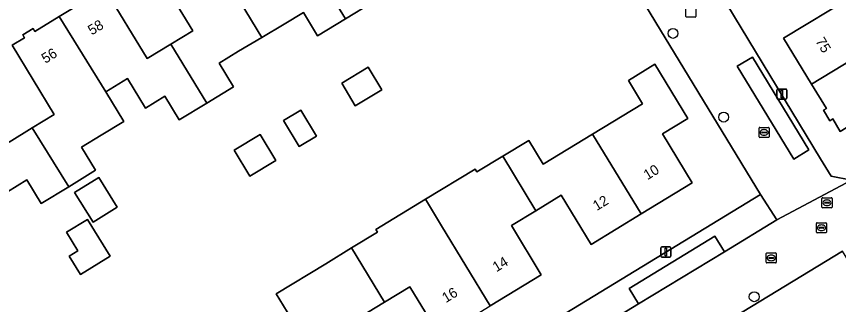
# Model space of a CAD drawing. Extents: x 157767 to 159172, y 387839 to 389425.
# Drawn here: x 158248.5 to 158329.8, y 388459.7 to 388488.2 of the extents above; entities that cross this region are included whole.
import ezdxf

# ---------------------------------------------------------------- set-up
doc = ezdxf.new("R2010")
doc.units = 0
for name, color, linetype in [('IMGEO_Boom', 7, 'Continuous'), ('IMGEO_Brandkraan', 7, 'Continuous'), ('IMGEO_Erf', 7, 'Continuous'), ('IMGEO_Kolk', 7, 'Continuous'), ('IMGEO_Lichtmast', 7, 'Continuous'), ('IMGEO_Pand', 7, 'Continuous'), ('IMGEO_Pand_nummerreeks', 7, 'Continuous'), ('IMGEO_Parkeervlak_open', 7, 'Continuous'), ('IMGEO_Rijbaan_lokaal_open', 7, 'Continuous'), ('IMGEO_Rioolput', 7, 'Continuous'), ('IMGEO_Voetpad_open', 7, 'Continuous')]:
    doc.layers.add(name, color=color, linetype=linetype)

msp = doc.modelspace()

# ---------------------------------------------------------------- linework, layer by layer
at = {"layer": 'IMGEO_Boom'}
for centre in [(158313.412, 388486.48), (158318.424, 388478.205), (158321.441, 388460.464)]:
    msp.add_circle(centre, 0.489, dxfattribs=at)
at = {"layer": 'IMGEO_Brandkraan'}
for p, q in [((158328.137, 388469.324), (158328.137, 388470.176)), ((158328.212, 388470.25), (158329.064, 388470.25)), ((158328.396, 388469.744), (158328.396, 388469.756)), ((158328.834, 388469.707), (158328.436, 388469.707)), ((158328.439, 388469.793), (158328.837, 388469.793)), ((158328.625, 388470.03), (158328.65, 388470.03)), ((158328.88, 388469.756), (158328.88, 388469.744)), ((158329.138, 388470.176), (158329.138, 388469.324)), ((158329.064, 388469.25), (158328.212, 388469.25)), ((158328.648, 388469.47), (158328.623, 388469.47))]:
    msp.add_line(p, q, dxfattribs=at)
for points in [[(158328.137, 388469.324), (158328.137, 388470.176)], [(158328.212, 388470.25), (158329.064, 388470.25)], [(158329.138, 388470.176), (158329.138, 388469.324)], [(158329.064, 388469.25), (158328.212, 388469.25)]]:
    msp.add_lwpolyline(points, dxfattribs=at)
for centre, radius, start, end in [((158328.214, 388470.174), 0.0765, 91.55205, 178.44795), ((158328.214, 388470.174), 0.0765, 91.55205, 178.44795), ((158328.436, 388469.753), 0.0403, 85.87752, 175.75265), ((158328.433, 388469.743), 0.0366, 178.93798, 274.71019), ((158328.837, 388469.75), 0.043, 264.86636, 352.45326), ((158328.841, 388469.755), 0.0386, 1.73085, 96.63898), ((158329.062, 388470.174), 0.0765, 1.55205, 88.44795), ((158329.062, 388470.174), 0.0765, 1.55205, 88.44795), ((158328.214, 388469.326), 0.0765, 181.55205, 268.44795), ((158328.214, 388469.326), 0.0765, 181.55205, 268.44795), ((158329.062, 388469.326), 0.0765, 271.55205, 358.44795), ((158329.062, 388469.326), 0.0765, 271.55205, 358.44795)]:
    msp.add_arc(centre, radius, start, end, dxfattribs=at)
for centre, major_axis, ratio, start_param, end_param in [((158328.624, 388469.75), (-0.387, 0.002), 0.722429, 4.712389, 7.853982), ((158328.649, 388469.75), (-0.39, 0.002), 0.717154, 1.570796, 4.712389)]:
    msp.add_ellipse(centre, major_axis=major_axis, ratio=ratio, start_param=start_param, end_param=end_param, dxfattribs=at)
at = {"layer": 'IMGEO_Erf'}
for points in [[(158366.103, 388530.873), (158360.131, 388540.602), (158358.142, 388543.842), (158322.626, 388522.238), (158314.356, 388517.207), (158305.25, 388511.668), (158312.315, 388500), (158328.006, 388474.085), (158329.045, 388472.369), (158331.064, 388471.977), (158339.268, 388476.896), (158340.523, 388477.649), (158348.428, 388480.03), (158358.003, 388482.915), (158360.636, 388483.708), (158378.748, 388489.164), (158379.851, 388490.943), (158379.808, 388491.087), (158377.122, 388500)], [(158247.771, 388475.744), (158250.071, 388477.146), (158252.236, 388478.465), (158248.069, 388485.306), (158249.299, 388486.056), (158249.123, 388486.347), (158250.148, 388486.972), (158250.325, 388486.682), (158252.738, 388488.151), (158257.244, 388490.895), (158261.444, 388484.002), (158263.754, 388485.41), (158265.939, 388486.741), (158261.734, 388493.644)], [(158248.422, 388425.707), (158248.554, 388425.787), (158322.072, 388470.559), (158309.761, 388490.79)], [(158336.175, 388489.943), (158337.431, 388487.759), (158338.833, 388485.461), (158340.011, 388483.53), (158342.296, 388484.924), (158344.491, 388481.327), (158338.715, 388477.802), (158336.782, 388480.97), (158332.421, 388478.309), (158329.954, 388476.803), (158329.204, 388478.033), (158328.914, 388477.856), (158328.289, 388478.881), (158328.58, 388479.059), (158327.113, 388481.461), (158324.343, 388485.996), (158331.209, 388490.187)], [(158283.655, 388489.507), (158281.023, 388487.903), (158278.275, 388486.229), (158276.87, 388488.537), (158274.979, 388487.385), (158272.778, 388486.081), (158270.47, 388484.713), (158268.547, 388483.542), (158269.972, 388481.202), (158267.344, 388479.601), (158264.609, 388477.935), (158263.19, 388480.264), (158261.267, 388479.093), (158259.487, 388482.015), (158257.342, 388480.708), (158259.119, 388477.792), (158256.889, 388476.433), (158254.934, 388475.242), (158256.326, 388472.956), (158253.671, 388471.339), (158250.953, 388469.683), (158249.539, 388472.005), (158247.608, 388470.829)], [(158275.617, 388458.376), (158274.175, 388460.746), (158279.081, 388463.732), (158281.636, 388465.287), (158284.195, 388466.844), (158284.035, 388467.107), (158288.937, 388470.089), (158293.858, 388473.082), (158294.035, 388472.791), (158296.576, 388474.337), (158299.153, 388475.905), (158300.583, 388473.554), (158305.469, 388476.527), (158310.408, 388479.532), (158309.003, 388481.84), (158311.629, 388483.438), (158314.896, 388478.07), (158312.388, 388476.544), (158315.322, 388471.724), (158310.265, 388468.647), (158305.309, 388465.631), (158302.355, 388470.486), (158299.848, 388468.961), (158297.434, 388467.492), (158300.396, 388462.624), (158295.35, 388459.553)], [(158290.399, 388456.541), (158287.41, 388461.453), (158284.899, 388459.925), (158282.455, 388458.437)]]:
    msp.add_lwpolyline(points, dxfattribs=at)
for points in [[(158284.625, 388480.911), (158282.004, 388479.333), (158280.659, 388481.567), (158283.279, 388483.146)], [(158276.623, 388478.91), (158278.171, 388476.34), (158276.457, 388475.308), (158274.91, 388477.878)], [(158270.046, 388474.949), (158272.616, 388476.497), (158274.164, 388473.927), (158271.594, 388472.379)], [(158258.464, 388469.326), (158256.075, 388467.845), (158254.258, 388470.777), (158256.646, 388472.258)], [(158257.762, 388464.462), (158254.822, 388462.671), (158253.714, 388464.49), (158254.568, 388465.01), (158253.46, 388466.829), (158255.543, 388468.106)], [(158334.852, 388436.275), (158344.271, 388442.128), (158333.608, 388459.397), (158330.168, 388464.968), (158255.92, 388419.848), (158255.073, 388417.271), (158254.463, 388415.416), (158258.254, 388409.185), (158259.825, 388406.604), (158265.321, 388397.571), (158266.938, 388394.918), (158298.48, 388413.756), (158296.533, 388416.95), (158304.157, 388421.599), (158306.105, 388418.404)]]:
    msp.add_lwpolyline(points, close=True, dxfattribs=at)
at = {"layer": 'IMGEO_Kolk'}
for p, q in [((158314.68, 388488.153), (158314.68, 388489.005)), ((158315.681, 388489.005), (158315.681, 388488.153)), ((158315.607, 388488.079), (158314.755, 388488.079)), ((158321.917, 388476.27), (158321.917, 388477.122)), ((158321.992, 388477.196), (158322.844, 388477.196)), ((158322.405, 388476.976), (158322.43, 388476.976)), ((158322.918, 388477.122), (158322.918, 388476.27)), ((158322.844, 388476.196), (158321.992, 388476.196)), ((158322.176, 388476.69), (158322.176, 388476.702)), ((158322.614, 388476.653), (158322.216, 388476.653)), ((158322.219, 388476.739), (158322.617, 388476.739)), ((158322.428, 388476.416), (158322.403, 388476.416)), ((158322.66, 388476.702), (158322.66, 388476.69)), ((158322.694, 388464.802), (158323.546, 388464.802)), ((158322.619, 388463.876), (158322.619, 388464.728)), ((158322.878, 388464.296), (158322.878, 388464.308)), ((158323.316, 388464.259), (158322.918, 388464.259)), ((158322.921, 388464.345), (158323.319, 388464.345)), ((158323.13, 388464.022), (158323.105, 388464.022)), ((158323.107, 388464.582), (158323.132, 388464.582)), ((158323.362, 388464.308), (158323.362, 388464.296)), ((158323.62, 388464.728), (158323.62, 388463.876)), ((158323.546, 388463.802), (158322.694, 388463.802))]:
    msp.add_line(p, q, dxfattribs=at)
for points in [[(158314.68, 388488.153), (158314.68, 388489.005)], [(158315.681, 388489.005), (158315.681, 388488.153)], [(158315.607, 388488.079), (158314.755, 388488.079)], [(158321.917, 388476.27), (158321.917, 388477.122)], [(158321.992, 388477.196), (158322.844, 388477.196)], [(158322.918, 388477.122), (158322.918, 388476.27)], [(158322.844, 388476.196), (158321.992, 388476.196)], [(158322.694, 388464.802), (158323.546, 388464.802)], [(158322.619, 388463.876), (158322.619, 388464.728)], [(158323.62, 388464.728), (158323.62, 388463.876)], [(158323.546, 388463.802), (158322.694, 388463.802)]]:
    msp.add_lwpolyline(points, dxfattribs=at)
for centre, radius, start, end in [((158314.757, 388488.155), 0.0765, 181.55205, 268.44795), ((158314.757, 388488.155), 0.0765, 181.55205, 268.44795), ((158315.605, 388488.155), 0.0765, 271.55205, 358.44795), ((158315.605, 388488.155), 0.0765, 271.55205, 358.44795), ((158321.994, 388477.12), 0.0765, 91.55205, 178.44795), ((158321.994, 388477.12), 0.0765, 91.55205, 178.44795), ((158322.842, 388477.12), 0.0765, 1.55205, 88.44795), ((158322.842, 388477.12), 0.0765, 1.55205, 88.44795), ((158321.994, 388476.272), 0.0765, 181.55205, 268.44795), ((158321.994, 388476.272), 0.0765, 181.55205, 268.44795), ((158322.216, 388476.699), 0.0403, 85.87752, 175.75265), ((158322.213, 388476.689), 0.0366, 178.93798, 274.71019), ((158322.617, 388476.696), 0.043, 264.86636, 352.45326), ((158322.621, 388476.701), 0.0386, 1.73085, 96.63898), ((158322.842, 388476.272), 0.0765, 271.55205, 358.44795), ((158322.842, 388476.272), 0.0765, 271.55205, 358.44795), ((158322.696, 388464.726), 0.0765, 91.55205, 178.44795), ((158322.696, 388464.726), 0.0765, 91.55205, 178.44795), ((158323.544, 388464.726), 0.0765, 1.55205, 88.44795), ((158323.544, 388464.726), 0.0765, 1.55205, 88.44795), ((158322.918, 388464.305), 0.0403, 85.87752, 175.75265), ((158322.915, 388464.295), 0.0366, 178.93798, 274.71019), ((158323.319, 388464.302), 0.043, 264.86636, 352.45326), ((158323.323, 388464.307), 0.0386, 1.73085, 96.63898), ((158322.696, 388463.878), 0.0765, 181.55205, 268.44795), ((158322.696, 388463.878), 0.0765, 181.55205, 268.44795), ((158323.544, 388463.878), 0.0765, 271.55205, 358.44795), ((158323.544, 388463.878), 0.0765, 271.55205, 358.44795)]:
    msp.add_arc(centre, radius, start, end, dxfattribs=at)
for centre, major_axis, ratio, start_param, end_param in [((158322.404, 388476.696), (-0.387, 0.002), 0.722429, 4.712389, 7.853982), ((158322.429, 388476.696), (-0.39, 0.002), 0.717154, 1.570796, 4.712389), ((158323.106, 388464.302), (-0.387, 0.002), 0.722429, 4.712389, 7.853982), ((158323.131, 388464.302), (-0.39, 0.002), 0.717154, 1.570796, 4.712389)]:
    msp.add_ellipse(centre, major_axis=major_axis, ratio=ratio, start_param=start_param, end_param=end_param, dxfattribs=at)
at = {"layer": 'IMGEO_Lichtmast'}
for p, q in [((158323.674, 388480.085), (158323.674, 388480.885)), ((158323.674, 388480.885), (158323.674, 388480.085)), ((158323.774, 388480.985), (158324.564, 388480.985)), ((158324.564, 388480.985), (158323.774, 388480.985)), ((158324.664, 388480.885), (158324.664, 388480.085)), ((158324.664, 388480.085), (158324.664, 388480.885)), ((158324.564, 388479.985), (158323.774, 388479.985)), ((158323.774, 388479.985), (158324.564, 388479.985)), ((158312.211, 388464.491), (158312.211, 388465.291)), ((158312.211, 388465.291), (158312.211, 388464.491)), ((158312.311, 388465.391), (158313.101, 388465.391)), ((158313.101, 388465.391), (158312.311, 388465.391)), ((158313.201, 388465.291), (158313.201, 388464.491)), ((158313.201, 388464.491), (158313.201, 388465.291)), ((158313.101, 388464.391), (158312.311, 388464.391)), ((158312.311, 388464.391), (158313.101, 388464.391))]:
    msp.add_line(p, q, dxfattribs=at)
for points in [[(158324.094, 388480.86), (158324.244, 388480.86), (158324.244, 388480.11), (158324.094, 388480.11), (158324.094, 388480.86)], [(158312.631, 388465.266), (158312.781, 388465.266), (158312.781, 388464.516), (158312.631, 388464.516), (158312.631, 388465.266)]]:
    msp.add_lwpolyline(points, dxfattribs=at)
for centre, start, end in [((158323.774, 388480.885), 90, 180), ((158323.774, 388480.885), 90, 180), ((158324.564, 388480.885), 0, 90), ((158324.564, 388480.885), 360, 90), ((158323.774, 388480.085), 180, 270), ((158323.774, 388480.085), 180, 270), ((158324.564, 388480.085), 270, 0), ((158324.564, 388480.085), 270, 0), ((158312.311, 388465.291), 90, 180), ((158312.311, 388465.291), 90, 180), ((158313.101, 388465.291), 0, 90), ((158313.101, 388465.291), 360, 90), ((158312.311, 388464.491), 180, 270), ((158312.311, 388464.491), 180, 270), ((158313.101, 388464.491), 270, 0), ((158313.101, 388464.491), 270, 0)]:
    msp.add_arc(centre, 0.1, start, end, dxfattribs=at)
at = {"layer": 'IMGEO_Pand'}
for points in [[(158280.047, 388504.812), (158275.37, 388501.963), (158276.566, 388500), (158279.472, 388495.229), (158277.344, 388493.933), (158281.023, 388487.903), (158283.655, 388489.507), (158282.23, 388491.845), (158284.168, 388493.026), (158286.445, 388494.43), (158283.013, 388500)], [(158272.778, 388486.081), (158274.979, 388487.385), (158276.87, 388488.537), (158278.275, 388486.229), (158281.023, 388487.903), (158277.344, 388493.933), (158275.066, 388492.545), (158270.969, 388499.27), (158266.445, 388496.515)], [(158272.778, 388486.081), (158266.445, 388496.515), (158263.99, 388495.02), (158263.813, 388495.31), (158262.788, 388494.685), (158262.964, 388494.394), (158261.734, 388493.644), (158265.939, 388486.741), (158263.754, 388485.41), (158267.344, 388479.601), (158269.972, 388481.202), (158268.547, 388483.542), (158270.47, 388484.713)], [(158336.175, 388489.943), (158334.984, 388491.895), (158337.325, 388493.324), (158335.148, 388496.89), (158329.3, 388493.314), (158331.209, 388490.187), (158324.343, 388485.996), (158327.113, 388481.461), (158334.551, 388485.99), (158337.431, 388487.759)], [(158252.738, 388488.151), (158257.342, 388480.708), (158259.487, 388482.015), (158261.267, 388479.093), (158263.19, 388480.264), (158264.609, 388477.935), (158267.344, 388479.601), (158263.754, 388485.41), (158261.444, 388484.002), (158257.244, 388490.895)], [(158250.071, 388477.146), (158253.671, 388471.339), (158256.326, 388472.956), (158254.934, 388475.242), (158256.889, 388476.433), (158259.119, 388477.792), (158257.342, 388480.708), (158252.738, 388488.151), (158250.325, 388486.682), (158250.148, 388486.972), (158249.123, 388486.347), (158249.299, 388486.056), (158248.069, 388485.306), (158252.236, 388478.465)], [(158327.113, 388481.461), (158328.58, 388479.059), (158328.289, 388478.881), (158328.914, 388477.856), (158329.204, 388478.033), (158329.954, 388476.803), (158332.421, 388478.309), (158336.782, 388480.97), (158338.715, 388477.802), (158344.491, 388481.327), (158342.296, 388484.924), (158340.011, 388483.53), (158338.833, 388485.461), (158337.431, 388487.759), (158334.551, 388485.99)], [(158284.625, 388480.911), (158283.279, 388483.146), (158280.659, 388481.567), (158282.004, 388479.333)], [(158305.469, 388476.527), (158310.265, 388468.647), (158315.322, 388471.724), (158312.388, 388476.544), (158314.896, 388478.07), (158311.629, 388483.438), (158309.003, 388481.84), (158310.408, 388479.532)], [(158250.071, 388477.146), (158247.771, 388475.744), (158243.621, 388482.556), (158239.11, 388479.809), (158243.641, 388472.416), (158245.419, 388469.496), (158247.608, 388470.829), (158249.539, 388472.005), (158250.953, 388469.683), (158253.671, 388471.339)], [(158276.623, 388478.91), (158274.91, 388477.878), (158276.457, 388475.308), (158278.171, 388476.34)], [(158272.616, 388476.497), (158270.046, 388474.949), (158271.594, 388472.379), (158274.164, 388473.927)], [(158305.469, 388476.527), (158300.583, 388473.554), (158299.153, 388475.905), (158296.576, 388474.337), (158299.848, 388468.961), (158302.355, 388470.486), (158305.309, 388465.631), (158310.265, 388468.647)], [(158297.434, 388467.492), (158299.848, 388468.961), (158296.576, 388474.337), (158294.035, 388472.791), (158293.858, 388473.082), (158288.937, 388470.089), (158290.527, 388467.477), (158295.35, 388459.553), (158300.396, 388462.624)], [(158254.258, 388470.777), (158256.075, 388467.845), (158258.464, 388469.326), (158256.646, 388472.258)], [(158295.35, 388459.553), (158290.527, 388467.477), (158288.937, 388470.089), (158284.035, 388467.107), (158284.195, 388466.844), (158281.636, 388465.287), (158284.899, 388459.925), (158287.41, 388461.453), (158290.399, 388456.541)], [(158255.543, 388468.106), (158253.46, 388466.829), (158254.568, 388465.01), (158253.714, 388464.49), (158254.822, 388462.671), (158257.762, 388464.462)], [(158282.455, 388458.437), (158284.899, 388459.925), (158281.636, 388465.287), (158279.081, 388463.732), (158274.175, 388460.746), (158275.617, 388458.376), (158280.428, 388450.471), (158285.445, 388453.524)]]:
    msp.add_lwpolyline(points, close=True, dxfattribs=at)
at = {"layer": 'IMGEO_Parkeervlak_open'}
for points in [[(158325.349, 388474.069), (158326.843, 388474.98), (158321.269, 388484.129), (158319.762, 388483.239)], [(158309.996, 388459.757), (158318.5, 388464.918), (158317.556, 388466.463), (158309.067, 388461.295)]]:
    msp.add_lwpolyline(points, close=True, dxfattribs=at)
at = {"layer": 'IMGEO_Rijbaan_lokaal_open'}
for points in [[(158309.761, 388490.79), (158322.072, 388470.559), (158323.674, 388468.061), (158331.064, 388471.977), (158329.045, 388472.369), (158328.006, 388474.085), (158312.315, 388500)], [(158331.064, 388471.977), (158323.674, 388468.061), (158318.5, 388464.918), (158309.996, 388459.757), (158303.585, 388455.858), (158294.992, 388450.622), (158288.693, 388446.784), (158280.091, 388441.543), (158273.791, 388437.704), (158265.164, 388432.448), (158258.863, 388428.608), (158254.616, 388426.024), (158252.145, 388424.515), (158248.554, 388425.787), (158248.422, 388425.707)], [(158240.593, 388422.122), (158253.833, 388417.687), (158255.073, 388417.271), (158255.92, 388419.848), (158330.168, 388464.968)]]:
    msp.add_lwpolyline(points, dxfattribs=at)
msp.add_lwpolyline([(158319.762, 388483.239), (158321.269, 388484.129), (158326.843, 388474.98), (158325.349, 388474.069)], close=True, dxfattribs=at)
at = {"layer": 'IMGEO_Rioolput'}
for p, q in [((158327.592, 388466.854), (158327.592, 388467.706)), ((158327.667, 388467.78), (158328.519, 388467.78)), ((158327.851, 388467.274), (158327.851, 388467.286)), ((158328.289, 388467.237), (158327.891, 388467.237)), ((158327.894, 388467.323), (158328.292, 388467.323)), ((158328.08, 388467.56), (158328.105, 388467.56)), ((158328.335, 388467.286), (158328.335, 388467.274)), ((158328.593, 388467.706), (158328.593, 388466.854)), ((158328.519, 388466.78), (158327.667, 388466.78)), ((158328.103, 388467), (158328.078, 388467))]:
    msp.add_line(p, q, dxfattribs=at)
for points in [[(158327.592, 388466.854), (158327.592, 388467.706)], [(158327.667, 388467.78), (158328.519, 388467.78)], [(158328.593, 388467.706), (158328.593, 388466.854)], [(158328.519, 388466.78), (158327.667, 388466.78)]]:
    msp.add_lwpolyline(points, dxfattribs=at)
for centre, radius, start, end in [((158327.669, 388467.704), 0.0765, 91.55205, 178.44795), ((158327.669, 388467.704), 0.0765, 91.55205, 178.44795), ((158327.891, 388467.283), 0.0403, 85.87752, 175.75265), ((158327.888, 388467.273), 0.0366, 178.93798, 274.71019), ((158328.292, 388467.28), 0.043, 264.86636, 352.45326), ((158328.296, 388467.285), 0.0386, 1.73085, 96.63898), ((158328.517, 388467.704), 0.0765, 1.55205, 88.44795), ((158328.517, 388467.704), 0.0765, 1.55205, 88.44795), ((158327.669, 388466.856), 0.0765, 181.55205, 268.44795), ((158327.669, 388466.856), 0.0765, 181.55205, 268.44795), ((158328.517, 388466.856), 0.0765, 271.55205, 358.44795), ((158328.517, 388466.856), 0.0765, 271.55205, 358.44795)]:
    msp.add_arc(centre, radius, start, end, dxfattribs=at)
for centre, major_axis, ratio, start_param, end_param in [((158328.079, 388467.28), (-0.387, 0.002), 0.722429, 4.712389, 7.853982), ((158328.104, 388467.28), (-0.39, 0.002), 0.717154, 1.570796, 4.712389)]:
    msp.add_ellipse(centre, major_axis=major_axis, ratio=ratio, start_param=start_param, end_param=end_param, dxfattribs=at)
at = {"layer": 'IMGEO_Voetpad_open'}
msp.add_lwpolyline([(158294.992, 388450.622), (158294.051, 388452.152), (158302.668, 388457.404), (158303.585, 388455.858), (158309.996, 388459.757), (158309.067, 388461.295), (158317.556, 388466.463), (158318.5, 388464.918), (158323.674, 388468.061), (158322.072, 388470.559), (158248.554, 388425.787), (158252.145, 388424.515), (158254.616, 388426.024), (158253.728, 388427.566), (158257.957, 388430.136), (158258.863, 388428.608), (158265.164, 388432.448), (158264.243, 388434.004), (158272.874, 388439.234), (158273.791, 388437.704), (158280.091, 388441.543), (158279.173, 388443.09), (158287.768, 388448.338), (158288.693, 388446.784)], close=True, dxfattribs=at)

# ---------------------------------------------------------------- texts
at = {"layer": 'IMGEO_Pand_nummerreeks'}
for s, rotation, p in [('58', 31.34791, (158255.954, 388486.268)), ('75', 301.39788, (158327.466, 388485.716)), ('56', 31.34791, (158251.363, 388483.473)), ('10', 31.32089, (158310.883, 388471.972)), ('12', 31.32089, (158305.872, 388468.923)), ('14', 31.31787, (158295.958, 388462.875)), ('16', 31.31978, (158290.96, 388459.832))]:
    msp.add_text(s, height=1, rotation=rotation, dxfattribs=at).set_placement(p)

doc.saveas('drawing.dxf')
